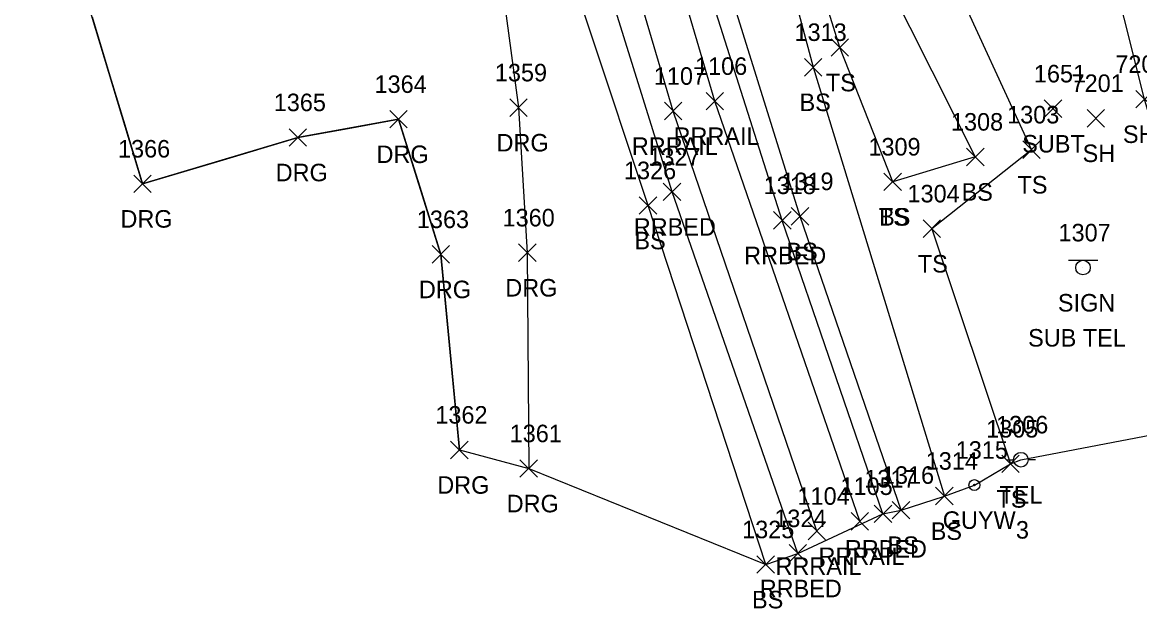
# Model space of a CAD drawing. Extents: x 1769141 to 1770911, y 735471 to 741449.
# Drawn here: x 1770248 to 1770375.5, y 736120.6 to 736187.5 of the extents above; entities that cross this region are included whole.
import ezdxf

# ---------------------------------------------------------------- set-up
doc = ezdxf.new("R2010")
doc.units = 0
for name, color, linetype in [('L_A', 7, 'Continuous'), ('L_I', 7, 'Continuous'), ('L_TIC', 7, 'Continuous'), ('LELB', 7, 'Continuous'), ('LSOGP', 7, 'Continuous'), ('P_A', 7, 'Continuous'), ('P_I', 7, 'Continuous'), ('P_TIC', 7, 'Continuous'), ('PSU', 7, 'Continuous'), ('R_A', 7, 'Continuous'), ('R_I', 7, 'Continuous'), ('R_TIC', 7, 'Continuous'), ('RDG', 7, 'Continuous'), ('RR', 7, 'Continuous'), ('RRB', 7, 'Continuous'), ('S_A', 7, 'Continuous'), ('S_C', 7, 'Continuous'), ('S_I', 7, 'Continuous'), ('SSGN', 7, 'Continuous'), ('U_A', 7, 'Continuous'), ('U_C', 7, 'Continuous'), ('U_I', 7, 'Continuous'), ('U_TIC', 7, 'Continuous'), ('UP', 7, 'Continuous'), ('UPGW', 7, 'Continuous')]:
    doc.layers.add(name, color=color, linetype=linetype)

msp = doc.modelspace()

# ---------------------------------------------------------------- linework, layer by layer
at = {"layer": 'L_TIC'}
for points in [[(1770340.32, 736183.59), (1770342.32, 736185.59)], [(1770342.32, 736183.59), (1770340.32, 736185.59)], [(1770337.28, 736181.34), (1770339.28, 736183.34)], [(1770339.28, 736181.34), (1770337.28, 736183.34)], [(1770369.53, 736175.52), (1770371.53, 736177.52)], [(1770371.53, 736175.52), (1770369.53, 736177.52)], [(1770362.18, 736171.93), (1770364.18, 736173.93)], [(1770364.18, 736171.93), (1770362.18, 736173.93)], [(1770355.77, 736171.11), (1770357.77, 736173.11)], [(1770357.77, 736171.11), (1770355.77, 736173.11)], [(1770346.35, 736168.27), (1770348.35, 736170.27)], [(1770348.35, 736168.27), (1770346.35, 736170.27)], [(1770346.35, 736168.27), (1770348.35, 736170.27)], [(1770348.35, 736168.27), (1770346.35, 736170.27)], [(1770318.44, 736165.57), (1770320.44, 736167.57)], [(1770320.44, 736165.57), (1770318.44, 736167.57)], [(1770335.78, 736164.32), (1770337.78, 736166.32)], [(1770337.78, 736164.32), (1770335.78, 736166.32)], [(1770350.81, 736162.92), (1770352.81, 736164.92)], [(1770352.81, 736162.92), (1770350.81, 736164.92)], [(1770359.79, 736136.09), (1770361.79, 736138.09)], [(1770361.79, 736136.09), (1770359.79, 736138.09)], [(1770352.25, 736132.42), (1770354.25, 736134.42)], [(1770354.25, 736132.42), (1770352.25, 736134.42)], [(1770347.3, 736130.81), (1770349.3, 736132.81)], [(1770349.3, 736130.81), (1770347.3, 736132.81)], [(1770331.86, 736124.6), (1770333.86, 736126.6)], [(1770333.86, 736124.6), (1770331.86, 736126.6)]]:
    msp.add_lwpolyline(points, dxfattribs=at)
at = {"layer": 'LELB'}
for points in [[(1770286.24, 736499.98), (1770285.68, 736471.08), (1770289.13, 736426.57), (1770296.97, 736383.71), (1770307.03, 736328.37), (1770314.23, 736282.45), (1770330.55, 736234.42), (1770344.37, 736196.76), (1770356.77, 736172.11), (1770347.35, 736169.27)], [(1770288.95, 736499.76), (1770287.63, 736470.65), (1770291.17, 736428.28), (1770304.04, 736382.79), (1770317.33, 736331.53), (1770323.62, 736284.45), (1770337.64, 736235.82), (1770350.88, 736199.73), (1770363.18, 736172.93), (1770351.81, 736163.92), (1770360.79, 736137.09)], [(1770332.86, 736125.6), (1770319.44, 736166.57), (1770306.15, 736206.61), (1770297.07, 736251.18), (1770286.24, 736297.35), (1770279.25, 736340.97), (1770271.32, 736392.91), (1770267.55, 736430.47), (1770264.37, 736471.01)], [(1770348.3, 736131.81), (1770336.78, 736165.32), (1770325.45, 736201.67), (1770313.67, 736248.22)], [(1770347.35, 736169.27), (1770341.32, 736184.59), (1770333.29, 736210.4)], [(1770331.45, 736207.88), (1770338.28, 736182.34), (1770353.25, 736133.42)]]:
    msp.add_lwpolyline(points, dxfattribs=at)
at = {"layer": 'LSOGP'}
msp.add_lwpolyline([(1770256, 736188.11), (1770257.92, 736181.76), (1770259.84, 736175.4), (1770261.76, 736169.04), (1770270.61, 736171.68), (1770279.47, 736174.33), (1770285.22, 736175.37), (1770290.97, 736176.41), (1770293.38, 736168.7), (1770295.8, 736160.99), (1770296.33, 736155.41), (1770296.85, 736149.83), (1770297.38, 736144.26), (1770297.91, 736138.68), (1770305.82, 736136.56), (1770332.86, 736125.6), (1770336.53, 736126.87), (1770346.24, 736131.39), (1770348.3, 736131.81), (1770353.25, 736133.42), (1770356.67, 736134.67), (1770360.79, 736137.09), (1770361.98, 736137.56), (1770381.24, 736141.25)], dxfattribs=at)
at = {"layer": 'P_TIC'}
for points in [[(1770375.09, 736177.7), (1770377.09, 736179.7)], [(1770377.09, 736177.7), (1770375.09, 736179.7)]]:
    msp.add_lwpolyline(points, dxfattribs=at)
at = {"layer": 'PSU'}
msp.add_lwpolyline([(1770386.78, 736141.94), (1770376.09, 736178.7), (1770364.47, 736224.95), (1770354.58, 736273.15), (1770346.32, 736318.25), (1770339.33, 736360), (1770319.93, 736400.99), (1770314.41, 736437.36), (1770322.55, 736466.63)], dxfattribs=at)
at = {"layer": 'R_TIC'}
for points in [[(1770303.66, 736176.73), (1770305.66, 736178.73)], [(1770305.66, 736176.73), (1770303.66, 736178.73)], [(1770326.06, 736177.47), (1770328.06, 736179.47)], [(1770328.06, 736177.47), (1770326.06, 736179.47)], [(1770289.97, 736175.41), (1770291.97, 736177.41)], [(1770291.97, 736175.41), (1770289.97, 736177.41)], [(1770321.3, 736176.34), (1770323.3, 736178.34)], [(1770323.3, 736176.34), (1770321.3, 736178.34)], [(1770278.47, 736173.33), (1770280.47, 736175.33)], [(1770280.47, 736173.33), (1770278.47, 736175.33)], [(1770260.76, 736168.04), (1770262.76, 736170.04)], [(1770262.76, 736168.04), (1770260.76, 736170.04)], [(1770321.17, 736167.12), (1770323.17, 736169.12)], [(1770323.17, 736167.12), (1770321.17, 736169.12)], [(1770333.75, 736163.87), (1770335.75, 736165.87)], [(1770335.75, 736163.87), (1770333.75, 736165.87)], [(1770304.66, 736160.18), (1770306.66, 736162.18)], [(1770306.66, 736160.18), (1770304.66, 736162.18)], [(1770294.8, 736159.99), (1770296.8, 736161.99)], [(1770296.8, 736159.99), (1770294.8, 736161.99)], [(1770296.91, 736137.68), (1770298.91, 736139.68)], [(1770298.91, 736137.68), (1770296.91, 736139.68)], [(1770304.82, 736135.56), (1770306.82, 736137.56)], [(1770306.82, 736135.56), (1770304.82, 736137.56)], [(1770342.6, 736129.54), (1770344.6, 736131.54)], [(1770344.6, 736129.54), (1770342.6, 736131.54)], [(1770345.24, 736130.39), (1770347.24, 736132.39)], [(1770347.24, 736130.39), (1770345.24, 736132.39)], [(1770337.69, 736128.42), (1770339.69, 736130.42)], [(1770339.69, 736128.42), (1770337.69, 736130.42)], [(1770335.53, 736125.87), (1770337.53, 736127.87)], [(1770337.53, 736125.87), (1770335.53, 736127.87)]]:
    msp.add_lwpolyline(points, dxfattribs=at)
at = {"layer": 'RDG'}
for points in [[(1770242.17, 736445.7), (1770242.04, 736432.27), (1770244.61, 736417.08), (1770255.31, 736385.9), (1770266.82, 736344.34), (1770279.16, 736305.46), (1770288.37, 736272.44), (1770295.4, 736239.77), (1770299.96, 736212.56), (1770304.66, 736177.73), (1770305.66, 736161.18), (1770305.82, 736136.56)], [(1770297.91, 736138.68), (1770295.8, 736160.99), (1770290.97, 736176.41), (1770279.47, 736174.33), (1770261.76, 736169.04), (1770254.08, 736194.47), (1770272.06, 736200.18), (1770282.87, 736204.74), (1770288.83, 736218.11), (1770285.14, 736245.44), (1770277.62, 736277.63), (1770269.4, 736304.2), (1770261.7, 736326.92), (1770223.33, 736329.49), (1770197.62, 736324.16), (1770178.53, 736319.97), (1770153.22, 736313.67), (1770144.16, 736309.87)]]:
    msp.add_lwpolyline(points, dxfattribs=at)
at = {"layer": 'RR'}
for points in [[(1770343.6, 736130.54), (1770327.06, 736178.47), (1770314.24, 736222.02), (1770301.95, 736272.61), (1770292.24, 736322), (1770285.48, 736365.79), (1770280.13, 736410.86), (1770276.68, 736449.73), (1770273.92, 736496.31)], [(1770338.69, 736129.42), (1770322.3, 736177.34), (1770309.37, 736221.14), (1770297.23, 736271.35), (1770287.46, 736320.83), (1770280.7, 736364.44), (1770275.3, 736410.22), (1770271.82, 736449.32), (1770269.47, 736486.6)]]:
    msp.add_lwpolyline(points, dxfattribs=at)
at = {"layer": 'RRB'}
for points in [[(1770336.53, 736126.87), (1770322.17, 736168.12), (1770310.06, 736207.08), (1770299.03, 736252.37), (1770289.43, 736296.41), (1770281.22, 736342.16), (1770274.19, 736393.18), (1770269.52, 736431.72), (1770266.29, 736467.8)], [(1770346.24, 736131.39), (1770334.75, 736164.87), (1770323.01, 736201.73), (1770311.58, 736248.01)]]:
    msp.add_lwpolyline(points, dxfattribs=at)
at = {"layer": 'SSGN'}
for p, q in [((1770367.41, 736160.32), (1770370.75, 736160.32)), ((1770369.06, 736159.49), (1770369.06, 736159.49))]:
    msp.add_line(p, q, dxfattribs=at)
msp.add_circle((1770369.06, 736159.49), 0.833, dxfattribs=at)
at = {"layer": 'U_TIC'}
for points in [[(1770364.63, 736176.61), (1770366.63, 736178.61)], [(1770366.63, 736176.61), (1770364.63, 736178.61)]]:
    msp.add_lwpolyline(points, dxfattribs=at)
at = {"layer": 'UP'}
for p, q in [((1770360.32, 736137.56), (1770361.14, 736137.56)), ((1770361.98, 736137.56), (1770361.98, 736137.56)), ((1770363.64, 736137.56), (1770362.81, 736137.56)), ((1770362.81, 736137.56), (1770362.81, 736137.56)), ((1770363.64, 736137.56), (1770363.64, 736137.56))]:
    msp.add_line(p, q, dxfattribs=at)
msp.add_circle((1770361.98, 736137.56), 0.833, dxfattribs=at)
at = {"layer": 'UPGW'}
for radius in [0.625, 0.0833]:
    msp.add_circle((1770356.67, 736134.67), radius, dxfattribs=at)

# ---------------------------------------------------------------- texts
at = {"layer": 'L_A'}
for s, p in [('TS', (1770339.73, 736179.59)), ('BS', (1770336.72, 736177.34)), ('SH', (1770369.02, 736171.52)), ('TS', (1770361.59, 736167.93)), ('BS', (1770355.21, 736167.11)), ('TS', (1770345.76, 736164.27)), ('BS', (1770345.8, 736164.27)), ('BS', (1770317.88, 736161.57)), ('BS', (1770335.22, 736160.32)), ('TS', (1770350.22, 736158.92)), ('TS', (1770359.2, 736132.09)), ('BS', (1770351.69, 736128.42)), ('BS', (1770346.75, 736126.81)), ('BS', (1770331.3, 736120.6))]:
    msp.add_text(s, height=2, dxfattribs=at).set_placement(p)
at = {"layer": 'L_I'}
for s, p in [('1313', (1770336.15, 736185.34)), ('7201', (1770367.76, 736179.52)), ('1303', (1770360.41, 736175.93)), ('1308', (1770354, 736175.11)), ('1309', (1770344.58, 736172.27)), ('1309', (1770344.58, 736172.27)), ('1326', (1770316.69, 736169.57)), ('1319', (1770334.65, 736168.32)), ('1304', (1770349.04, 736166.92)), ('1305', (1770358.02, 736140.09)), ('1314', (1770351.12, 736136.42)), ('1316', (1770346.12, 736134.81)), ('1325', (1770330.17, 736128.6))]:
    msp.add_text(s, height=2, dxfattribs=at).set_placement(p)
at = {"layer": 'P_A'}
msp.add_text('SHG', height=2, dxfattribs=at).set_placement((1770373.62, 736173.7))
at = {"layer": 'P_I'}
msp.add_text('7202', height=2, dxfattribs=at).set_placement((1770372.75, 736181.7))
at = {"layer": 'R_A'}
for s, p in [('RRRAIL', (1770322.35, 736173.47)), ('DRG', (1770302.15, 736172.73)), ('RRRAIL', (1770317.59, 736172.34)), ('DRG', (1770288.46, 736171.41)), ('DRG', (1770276.95, 736169.33)), ('DRG', (1770259.24, 736164.04)), ('RRBED', (1770317.81, 736163.12)), ('RRBED', (1770330.4, 736159.87)), ('DRG', (1770293.29, 736155.99)), ('DRG', (1770303.15, 736156.18)), ('DRG', (1770295.39, 736133.68)), ('DRG', (1770303.31, 736131.56)), ('RRBED', (1770341.89, 736126.39)), ('RRRAIL', (1770333.98, 736124.42)), ('RRRAIL', (1770338.89, 736125.54)), ('RRBED', (1770332.18, 736121.87))]:
    msp.add_text(s, height=2, dxfattribs=at).set_placement(p)
at = {"layer": 'R_I'}
for s, p in [('1359', (1770301.96, 736180.73)), ('1106', (1770324.8, 736181.47)), ('1364', (1770288.23, 736179.41)), ('1107', (1770320.1, 736180.34)), ('1365', (1770276.73, 736177.33)), ('1366', (1770258.96, 736172.04)), ('1327', (1770319.47, 736171.12)), ('1318', (1770332.63, 736167.87)), ('1363', (1770293.06, 736163.99)), ('1360', (1770302.84, 736164.18)), ('1362', (1770295.17, 736141.68)), ('1361', (1770303.65, 736139.56)), ('1105', (1770341.4, 736133.54)), ('1317', (1770344.11, 736134.39)), ('1104', (1770336.49, 736132.42)), ('1324', (1770333.84, 736129.87))]:
    msp.add_text(s, height=2, dxfattribs=at).set_placement(p)
at = {"layer": 'S_A'}
msp.add_text('SIGN', height=2, dxfattribs=at).set_placement((1770366.2, 736154.47))
at = {"layer": 'S_C'}
msp.add_text('SUB TEL', height=2, dxfattribs=at).set_placement((1770362.8, 736150.47))
at = {"layer": 'S_I'}
msp.add_text('1307', height=2, dxfattribs=at).set_placement((1770366.27, 736162.47))
at = {"layer": 'U_A'}
for s, p in [('SUBT', (1770362.13, 736172.61)), ('TEL', (1770359.54, 736132.56)), ('GUYW', (1770353.06, 736129.67))]:
    msp.add_text(s, height=2, dxfattribs=at).set_placement(p)
at = {"layer": 'U_C'}
msp.add_text('3', height=2, dxfattribs=at).set_placement((1770361.41, 736128.56))
at = {"layer": 'U_I'}
for s, p in [('1651', (1770363.46, 736180.61)), ('1306', (1770359.15, 736140.56)), ('1315', (1770354.54, 736137.67))]:
    msp.add_text(s, height=2, dxfattribs=at).set_placement(p)

doc.saveas('drawing.dxf')
